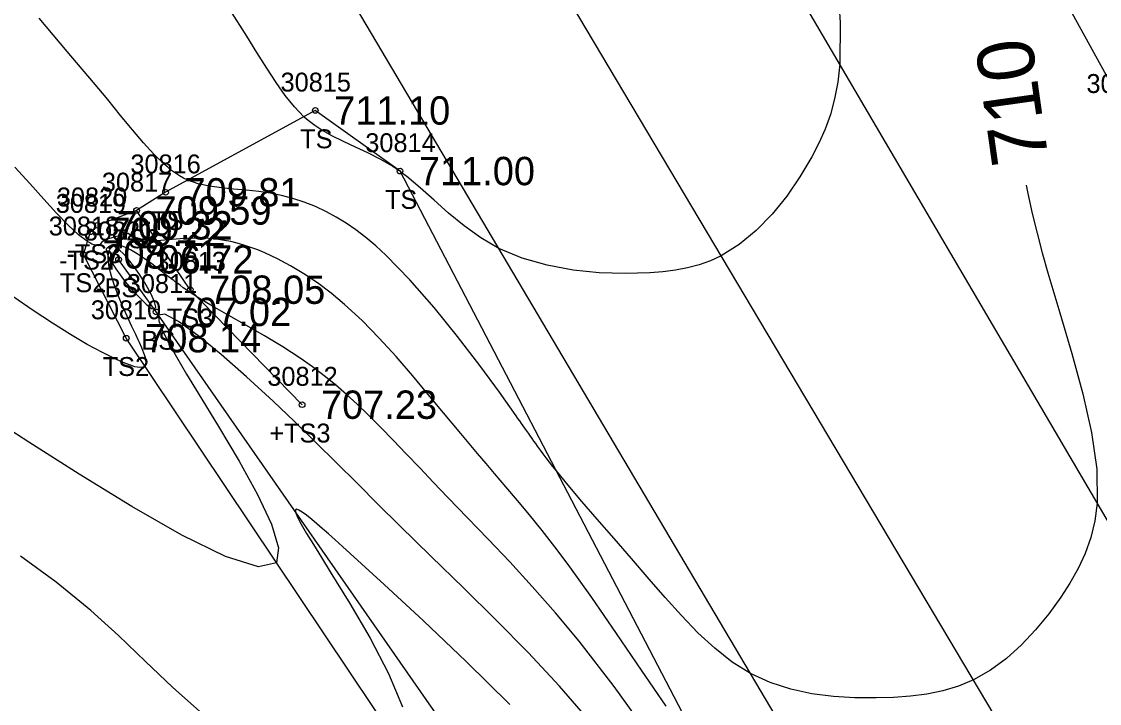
# Model space of a CAD drawing. Extents: x 1376587 to 1378239, y 1000335 to 1003031.
# Drawn here: x 1377191 to 1377247.9, y 1001864.7 to 1001900.7 of the extents above; entities that cross this region are included whole.
import ezdxf

# ---------------------------------------------------------------- set-up
doc = ezdxf.new("R2010")
doc.units = 0
for name, color, linetype in [('RD_DTM_BkLn1', 7, 'Continuous'), ('RD_DTM_BkLn2', 7, 'Continuous'), ('RD_DTM_BkLn_txCode', 7, 'Continuous'), ('RD_DTM_Major1', 7, 'Continuous'), ('RD_DTM_Major1_Lbl', 7, 'Continuous'), ('RD_DTM_Minor1', 7, 'Continuous'), ('RD_EX_Road', 7, 'Continuous'), ('RD_EX_TX_Misc_ELEV', 7, 'Continuous'), ('RD_SMD_Locator', 7, 'Continuous')]:
    doc.layers.add(name, color=color, linetype=linetype)

msp = doc.modelspace()

# ---------------------------------------------------------------- linework, layer by layer
at = {"layer": 'RD_DTM_BkLn1'}
msp.add_lwpolyline([(1377340.411, 1001702.156), (1377308.865, 1001753.727), (1377278.246, 1001805.238), (1377245.962, 1001858.008), (1377214.824, 1001910.42), (1377182.966, 1001962.109), (1377151.242, 1002015.115), (1377120.387, 1002065.538), (1377089.615, 1002116.564), (1377055.769, 1002172.475), (1377024.269, 1002225.826), (1377004.131, 1002257.876), (1377003.447, 1002259.314)], dxfattribs=at)
at = {"layer": 'RD_DTM_BkLn2'}
for points in [[(1377299.458, 1001876.409), (1377272.421, 1001882.462), (1377258.006, 1001887.259), (1377249.364, 1001895.952), (1377240.076, 1001912.849), (1377245.346, 1001920.555), (1377260.33, 1001918.734), (1377280.783, 1001913.175), (1377304.864, 1001913.209)], [(1377261.456, 1001806.931), (1377250.084, 1001825.033), (1377232.377, 1001851.715), (1377210.958, 1001892.822), (1377206.478, 1001896.027), (1377198.563, 1001891.698), (1377197.031, 1001890.737)], [(1377205.78, 1001880.463), (1377199.87, 1001886.546), (1377197.031, 1001890.737), (1377194.974, 1001889.951)], [(1377239.093, 1001814.888), (1377221.371, 1001846.784), (1377196.485, 1001883.982), (1377194.222, 1001888.414), (1377194.592, 1001889.609)], [(1377247.282, 1001801.873), (1377240.433, 1001817.303), (1377224.263, 1001847.725), (1377198.065, 1001885.371), (1377196.076, 1001888.15)]]:
    msp.add_lwpolyline(points, dxfattribs=at)
at = {"layer": 'RD_DTM_Major1'}
msp.add_lwpolyline([(1377244.051, 1001892.079), (1377244.143, 1001891.632), (1377244.382, 1001890.574), (1377244.638, 1001889.53), (1377244.911, 1001888.49), (1377245.203, 1001887.445), (1377245.831, 1001885.314), (1377246.47, 1001883.165), (1377247.053, 1001881.042), (1377247.515, 1001878.987), (1377247.79, 1001877.046), (1377247.815, 1001875.261), (1377247.693, 1001874.318), (1377247.476, 1001873.432), (1377247.177, 1001872.595), (1377246.806, 1001871.797), (1377246.374, 1001871.029), (1377245.892, 1001870.283), (1377245.253, 1001869.397), (1377244.559, 1001868.548), (1377243.812, 1001867.755), (1377243.013, 1001867.037), (1377242.165, 1001866.414), (1377241.27, 1001865.906), (1377240.48, 1001865.576), (1377239.66, 1001865.329), (1377238.813, 1001865.155), (1377237.939, 1001865.041), (1377237.043, 1001864.978), (1377236.125, 1001864.952), (1377235.002, 1001864.963), (1377233.867, 1001865.032), (1377232.733, 1001865.175), (1377231.616, 1001865.412), (1377230.53, 1001865.76), (1377229.489, 1001866.238), (1377228.517, 1001866.847), (1377227.591, 1001867.576), (1377226.701, 1001868.403), (1377225.835, 1001869.305), (1377224.982, 1001870.258), (1377224.13, 1001871.239), (1377223.194, 1001872.319), (1377222.27, 1001873.38), (1377221.386, 1001874.399), (1377220.567, 1001875.351), (1377219.838, 1001876.212), (1377219.225, 1001876.956), (1377219.03, 1001877.2), (1377218.852, 1001877.429), (1377218.686, 1001877.646), (1377218.528, 1001877.857), (1377218.375, 1001878.066), (1377218.223, 1001878.277), (1377218.132, 1001878.404), (1377218.039, 1001878.534), (1377217.945, 1001878.668), (1377217.848, 1001878.806), (1377217.747, 1001878.95), (1377217.642, 1001879.099), (1377217.558, 1001879.219), (1377217.471, 1001879.343), (1377217.381, 1001879.471), (1377217.288, 1001879.603), (1377217.192, 1001879.74), (1377217.092, 1001879.882), (1377216.213, 1001881.117), (1377215.169, 1001882.543), (1377214.003, 1001884.071), (1377212.758, 1001885.611), (1377211.48, 1001887.074), (1377210.21, 1001888.371), (1377209.672, 1001888.861), (1377209.142, 1001889.305), (1377208.619, 1001889.705), (1377208.102, 1001890.063), (1377207.589, 1001890.381), (1377207.078, 1001890.661), (1377206.482, 1001890.944), (1377205.886, 1001891.18), (1377205.289, 1001891.375), (1377204.691, 1001891.531), (1377204.091, 1001891.652), (1377203.487, 1001891.742), (1377202.822, 1001891.812), (1377202.162, 1001891.868), (1377201.513, 1001891.929), (1377200.887, 1001892.015), (1377200.292, 1001892.146), (1377199.736, 1001892.339), (1377199.513, 1001892.446), (1377199.298, 1001892.567), (1377199.087, 1001892.703), (1377198.88, 1001892.853), (1377198.675, 1001893.019), (1377198.47, 1001893.198), (1377197.942, 1001893.715), (1377197.392, 1001894.319), (1377196.809, 1001895.005), (1377196.183, 1001895.768), (1377195.503, 1001896.604), (1377194.759, 1001897.507), (1377193.367, 1001899.152), (1377191.877, 1001900.907)], dxfattribs=at)
at = {"layer": 'RD_DTM_Minor1'}
for points in [[(1377234.064, 1001903.131), (1377234.228, 1001900.68), (1377234.209, 1001898.471), (1377234.104, 1001897.519), (1377233.934, 1001896.639), (1377233.706, 1001895.819), (1377233.425, 1001895.046), (1377233.097, 1001894.304), (1377232.726, 1001893.582), (1377232.101, 1001892.517), (1377231.4, 1001891.492), (1377230.627, 1001890.534), (1377229.789, 1001889.671), (1377228.892, 1001888.931), (1377227.941, 1001888.342), (1377227.364, 1001888.078), (1377226.769, 1001887.868), (1377226.153, 1001887.705), (1377225.514, 1001887.585), (1377224.849, 1001887.499), (1377224.158, 1001887.442), (1377222.852, 1001887.399), (1377221.487, 1001887.442), (1377220.102, 1001887.583), (1377218.731, 1001887.837), (1377217.413, 1001888.215), (1377216.184, 1001888.732), (1377215.224, 1001889.287), (1377214.343, 1001889.919), (1377213.525, 1001890.593), (1377212.758, 1001891.276), (1377212.026, 1001891.934), (1377211.315, 1001892.532), (1377211.259, 1001892.577), (1377211.202, 1001892.621), (1377211.145, 1001892.664), (1377211.088, 1001892.707), (1377211.031, 1001892.749), (1377210.975, 1001892.79), (1377210.926, 1001892.825), (1377210.877, 1001892.86), (1377210.828, 1001892.894), (1377210.779, 1001892.927), (1377210.73, 1001892.961), (1377210.681, 1001892.993), (1377210.661, 1001893.006), (1377210.641, 1001893.02), (1377210.621, 1001893.033), (1377210.601, 1001893.046), (1377210.581, 1001893.059), (1377210.561, 1001893.072), (1377209.91, 1001893.454), (1377209.258, 1001893.786), (1377208.61, 1001894.089), (1377207.975, 1001894.383), (1377207.357, 1001894.689), (1377206.764, 1001895.028), (1377206.611, 1001895.126), (1377206.46, 1001895.229), (1377206.312, 1001895.336), (1377206.165, 1001895.45), (1377206.02, 1001895.57), (1377205.876, 1001895.698), (1377205.378, 1001896.214), (1377204.89, 1001896.821), (1377204.403, 1001897.508), (1377203.908, 1001898.267), (1377203.396, 1001899.086), (1377202.857, 1001899.956), (1377201.969, 1001901.362)], [(1377225.029, 1001864.511), (1377223.724, 1001866.423), (1377222.406, 1001868.367), (1377221.105, 1001870.256), (1377219.853, 1001872.006), (1377219.145, 1001872.945), (1377218.463, 1001873.816), (1377217.806, 1001874.629), (1377217.17, 1001875.394), (1377216.554, 1001876.123), (1377215.956, 1001876.825), (1377215.503, 1001877.358), (1377215.056, 1001877.885), (1377214.612, 1001878.412), (1377214.167, 1001878.942), (1377213.717, 1001879.481), (1377213.259, 1001880.031), (1377212.451, 1001881.006), (1377211.613, 1001882.006), (1377210.748, 1001883.007), (1377209.859, 1001883.983), (1377208.951, 1001884.912), (1377208.027, 1001885.769), (1377207.31, 1001886.365), (1377206.59, 1001886.904), (1377205.875, 1001887.386), (1377205.169, 1001887.812), (1377204.479, 1001888.181), (1377203.809, 1001888.494), (1377203.434, 1001888.65), (1377203.068, 1001888.786), (1377202.709, 1001888.905), (1377202.357, 1001889.006), (1377202.011, 1001889.089), (1377201.672, 1001889.155), (1377201.256, 1001889.214), (1377200.849, 1001889.249), (1377200.453, 1001889.266), (1377200.068, 1001889.265), (1377199.695, 1001889.252), (1377199.336, 1001889.23), (1377199.12, 1001889.213), (1377198.91, 1001889.194), (1377198.705, 1001889.176), (1377198.505, 1001889.158), (1377198.311, 1001889.141), (1377198.121, 1001889.128), (1377197.89, 1001889.115), (1377197.665, 1001889.107), (1377197.448, 1001889.099), (1377197.236, 1001889.09), (1377197.032, 1001889.156), (1377196.831, 1001889.325), (1377196.591, 1001889.525), (1377196.354, 1001889.466), (1377196.121, 1001889.402), (1377195.891, 1001889.34), (1377195.664, 1001889.277), (1377195.443, 1001889.217), (1377195.371, 1001889.176), (1377195.303, 1001889.131), (1377195.235, 1001889.086), (1377195.168, 1001889.041), (1377195.116, 1001888.973), (1377195.065, 1001888.904), (1377194.998, 1001888.861), (1377194.893, 1001888.885), (1377194.784, 1001888.918), (1377194.671, 1001888.963), (1377194.554, 1001889.02), (1377194.431, 1001889.091), (1377193.958, 1001889.448), (1377193.413, 1001889.96), (1377192.802, 1001890.6), (1377192.128, 1001891.342), (1377191.394, 1001892.159), (1377190.603, 1001893.025)], [(1377224.12, 1001862.983), (1377222.271, 1001865.548), (1377220.423, 1001867.946), (1377219.172, 1001869.455), (1377217.949, 1001870.851), (1377216.761, 1001872.146), (1377215.616, 1001873.354), (1377214.522, 1001874.487), (1377213.486, 1001875.559), (1377212.725, 1001876.355), (1377211.996, 1001877.125), (1377211.291, 1001877.868), (1377210.603, 1001878.586), (1377209.923, 1001879.281), (1377209.245, 1001879.954), (1377208.69, 1001880.485), (1377208.125, 1001881.003), (1377207.547, 1001881.506), (1377206.951, 1001881.995), (1377206.332, 1001882.47), (1377205.686, 1001882.929), (1377204.757, 1001883.531), (1377203.799, 1001884.105), (1377202.84, 1001884.652), (1377201.912, 1001885.173), (1377201.044, 1001885.668), (1377200.266, 1001886.138), (1377200.063, 1001886.269), (1377199.869, 1001886.398), (1377199.683, 1001886.526), (1377199.502, 1001886.652), (1377199.328, 1001886.778), (1377199.157, 1001886.904), (1377199.075, 1001886.965), (1377198.994, 1001887.026), (1377198.913, 1001887.086), (1377198.753, 1001887.208), (1377198.674, 1001887.268), (1377198.248, 1001887.595), (1377197.834, 1001887.908), (1377197.438, 1001888.196), (1377197.064, 1001888.447), (1377196.718, 1001888.651), (1377196.404, 1001888.795), (1377196.264, 1001888.84), (1377196.134, 1001888.869), (1377196.014, 1001888.879), (1377195.905, 1001888.871), (1377195.808, 1001888.845), (1377195.724, 1001888.799), (1377195.687, 1001888.769), (1377195.653, 1001888.734), (1377195.623, 1001888.693), (1377195.596, 1001888.648), (1377195.573, 1001888.598), (1377195.554, 1001888.543), (1377195.53, 1001888.44), (1377195.517, 1001888.323), (1377195.515, 1001888.194), (1377195.523, 1001888.052), (1377195.541, 1001887.898), (1377195.57, 1001887.732), (1377195.682, 1001887.287), (1377195.844, 1001886.793), (1377196.044, 1001886.263), (1377196.272, 1001885.715), (1377196.516, 1001885.164), (1377196.764, 1001884.625), (1377196.833, 1001884.476), (1377196.902, 1001884.33), (1377196.969, 1001884.186), (1377197.099, 1001883.909), (1377197.16, 1001883.776), (1377197.29, 1001883.482), (1377197.398, 1001883.214), (1377197.478, 1001882.977), (1377197.521, 1001882.776), (1377197.522, 1001882.617), (1377197.473, 1001882.505), (1377197.358, 1001882.44), (1377197.18, 1001882.431), (1377196.944, 1001882.474), (1377196.655, 1001882.565), (1377196.317, 1001882.698), (1377195.936, 1001882.868), (1377195.228, 1001883.219), (1377194.426, 1001883.655), (1377193.54, 1001884.173), (1377192.582, 1001884.769), (1377191.562, 1001885.442), (1377190.492, 1001886.187)], [(1377197.952, 1001885.53), (1377198.044, 1001885.617), (1377197.98, 1001885.899), (1377197.795, 1001886.318), (1377197.525, 1001886.816), (1377197.206, 1001887.333), (1377196.874, 1001887.813), (1377196.682, 1001888.061), (1377196.499, 1001888.275), (1377196.326, 1001888.456), (1377196.165, 1001888.606), (1377196.016, 1001888.725), (1377195.881, 1001888.814), (1377195.82, 1001888.848), (1377195.762, 1001888.875), (1377195.715, 1001888.886), (1377195.681, 1001888.876), (1377195.646, 1001888.867), (1377195.617, 1001888.85), (1377195.603, 1001888.842), (1377195.589, 1001888.833), (1377195.576, 1001888.824), (1377195.563, 1001888.815), (1377195.55, 1001888.807), (1377195.537, 1001888.798), (1377195.513, 1001888.783), (1377195.491, 1001888.768), (1377195.468, 1001888.753), (1377195.451, 1001888.731), (1377195.434, 1001888.709), (1377195.428, 1001888.675), (1377195.456, 1001888.54), (1377195.518, 1001888.372), (1377195.615, 1001888.169), (1377195.751, 1001887.929), (1377195.931, 1001887.649), (1377196.157, 1001887.327), (1377196.436, 1001886.963), (1377196.797, 1001886.542), (1377197.184, 1001886.125), (1377197.542, 1001885.776), (1377197.816, 1001885.556), (1377197.952, 1001885.53)], [(1377220.991, 1001863.731), (1377219.387, 1001865.569), (1377217.724, 1001867.35), (1377216.025, 1001869.083), (1377214.312, 1001870.776), (1377212.606, 1001872.438), (1377210.93, 1001874.078), (1377209.808, 1001875.19), (1377208.702, 1001876.296), (1377207.602, 1001877.395), (1377206.498, 1001878.488), (1377205.382, 1001879.574), (1377204.244, 1001880.654), (1377202.85, 1001881.932), (1377201.497, 1001883.116), (1377200.269, 1001884.119), (1377199.251, 1001884.857), (1377198.529, 1001885.244), (1377198.188, 1001885.194), (1377198.201, 1001884.903), (1377198.379, 1001884.424), (1377198.699, 1001883.779), (1377199.139, 1001882.991), (1377199.675, 1001882.084), (1377200.284, 1001881.08), (1377201.361, 1001879.313), (1377202.448, 1001877.482), (1377203.42, 1001875.715), (1377204.156, 1001874.144), (1377204.535, 1001872.897), (1377204.432, 1001872.103), (1377203.472, 1001871.88), (1377201.728, 1001872.432), (1377199.422, 1001873.564), (1377196.774, 1001875.082), (1377194.004, 1001876.788), (1377191.334, 1001878.489), (1377190.034, 1001879.324)], [(1377216.766, 1001864.609), (1377214.453, 1001866.883), (1377212.199, 1001869.024), (1377210.118, 1001870.955), (1377208.321, 1001872.594), (1377207.911, 1001872.965), (1377207.529, 1001873.31), (1377207.175, 1001873.626), (1377206.85, 1001873.913), (1377206.554, 1001874.168), (1377206.289, 1001874.392), (1377206.011, 1001874.615), (1377205.781, 1001874.784), (1377205.605, 1001874.89), (1377205.485, 1001874.93), (1377205.428, 1001874.895), (1377205.435, 1001874.78), (1377205.539, 1001874.522), (1377205.738, 1001874.142), (1377206.022, 1001873.653), (1377206.38, 1001873.063), (1377206.799, 1001872.384), (1377207.271, 1001871.627), (1377208.306, 1001869.941), (1377209.372, 1001868.108), (1377210.342, 1001866.248), (1377211.086, 1001864.48)], [(1377200.38, 1001864.24), (1377198.932, 1001865.527), (1377197.508, 1001866.88), (1377196.077, 1001868.249), (1377194.607, 1001869.584), (1377192.779, 1001871.074), (1377190.895, 1001872.448)]]:
    msp.add_lwpolyline(points, dxfattribs=at)
at = {"layer": 'RD_EX_Road'}
for points in [[(1377350.339, 1001708.261), (1377317.923, 1001758.892), (1377286.961, 1001809.893), (1377254.767, 1001863.401), (1377224.604, 1001914.857), (1377192.26, 1001967.361), (1377160.973, 1002019.841), (1377129.715, 1002070.663), (1377099.389, 1002121.709), (1377064.159, 1002179.082), (1377033.485, 1002231.09), (1377014.7, 1002262.97), (1377013.314, 1002264.907)], [(1377330.916, 1001696.377), (1377301.062, 1001747.923), (1377269.086, 1001800.224), (1377238.031, 1001851.797), (1377206.51, 1001905.086), (1377174.784, 1001956.207), (1377142.237, 1002010.206), (1377112.371, 1002059.861), (1377081.07, 1002112.138), (1377047.747, 1002166.267), (1377015.04, 1002220.702), (1376995.387, 1002252.515), (1376994.747, 1002253.913)]]:
    msp.add_lwpolyline(points, dxfattribs=at)
at = {"layer": 'RD_SMD_Locator'}
for centre in [(1377206.478, 1001896.027), (1377210.958, 1001892.822), (1377198.563, 1001891.698), (1377197.031, 1001890.737), (1377194.592, 1001889.609), (1377194.974, 1001889.951), (1377194.222, 1001888.414), (1377196.076, 1001888.15), (1377199.87, 1001886.546), (1377198.065, 1001885.371), (1377196.485, 1001883.982), (1377205.78, 1001880.463)]:
    msp.add_circle(centre, 0.15, dxfattribs=at)

# ---------------------------------------------------------------- texts
at = {"layer": 'RD_DTM_BkLn_txCode'}
for s, p in [('30815', (1377204.643, 1001897.027)), ('30832', (1377247.246, 1001896.952)), ('TS', (1377205.683, 1001894.027)), ('30814', (1377209.123, 1001893.822)), ('30816', (1377196.705, 1001892.698)), ('30817', (1377195.196, 1001891.737)), ('30819', (1377192.757, 1001890.609)), ('30820', (1377192.817, 1001890.951)), ('TS', (1377210.163, 1001890.822)), ('30818', (1377192.387, 1001889.414)), ('-TS', (1377197.358, 1001889.698)), ('30821', (1377194.241, 1001889.15)), ('TS3', (1377195.787, 1001888.737)), ('-TS2', (1377192.938, 1001887.609)), ('-TS3', (1377193.32, 1001887.951)), ('30813', (1377198.035, 1001887.546)), ('TS2', (1377192.978, 1001886.414)), ('-BS', (1377194.887, 1001886.15)), ('30811', (1377196.514, 1001886.371)), ('30810', (1377194.611, 1001884.982)), ('TS3', (1377198.626, 1001884.546)), ('BS', (1377197.285, 1001883.371)), ('TS2', (1377195.241, 1001881.982)), ('30812', (1377203.945, 1001881.463)), ('+TS3', (1377204.048, 1001878.463))]:
    msp.add_text(s, height=1, dxfattribs=at).set_placement(p)
at = {"layer": 'RD_DTM_Major1_Lbl'}
msp.add_text('710', height=3, rotation=98.0189, dxfattribs=at).set_placement((1377245.257, 1001893.356))
at = {"layer": 'RD_EX_TX_Misc_ELEV'}
for s, p in [('711.10', (1377207.478, 1001895.277)), ('711.00', (1377211.958, 1001892.072)), ('709.81', (1377199.563, 1001890.948)), ('709.59', (1377198.031, 1001889.987)), ('709.22', (1377195.592, 1001888.859)), ('709.32', (1377195.974, 1001889.201)), ('708.71', (1377195.222, 1001887.664)), ('706.72', (1377197.076, 1001887.4)), ('708.05', (1377200.87, 1001885.796)), ('707.02', (1377199.065, 1001884.621)), ('708.14', (1377197.485, 1001883.232)), ('707.23', (1377206.78, 1001879.713))]:
    msp.add_text(s, height=1.5, dxfattribs=at).set_placement(p)

doc.saveas('drawing.dxf')
